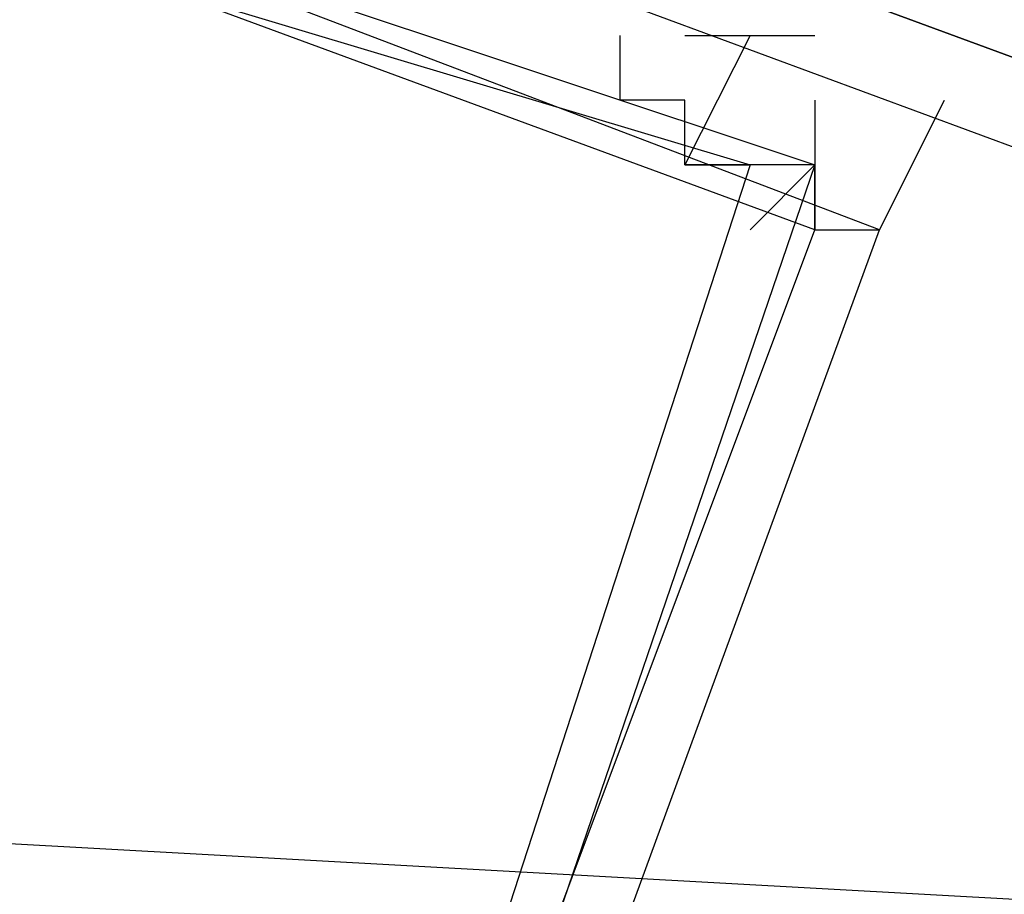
# Model space of a CAD drawing. Header units: feet. Extents: x -79 to 198, y -22 to 181.
# Tile 947 of 982: x 123.156 to 123.359, y 147.868 to 148.048. Entities that reach past the tile are written whole.
import ezdxf

# ---------------------------------------------------------------- set-up
doc = ezdxf.new("R2010")
doc.units = ezdxf.units.FT
doc.layers.add('A-AREA-UNIDAD', color=30, linetype='CONTINUOUS')
doc.layers.add('A-LINEA', color=7, linetype='CONTINUOUS')

msp = doc.modelspace()

# ---------------------------------------------------------------- linework, layer by layer
at = {"layer": 'A-AREA-UNIDAD'}
msp.add_lwpolyline([(137.088, 126.2044), (136.16, 134.0622), (134.688, 143.2533), (134.048, 143.2889), (134, 143.5378), (130.912, 144.9422), (130.4, 144.9422), (130.208, 145.2622), (127.168, 146.4889), (126.672, 146.4889), (126.64, 146.7022), (123.52, 147.8578), (122.88, 147.8933), (122.848, 148.0889), (115.808, 150.2578)], dxfattribs=at)
at = {"layer": 'A-LINEA'}
for p, q in [((123.32, 148.0444), (123.32, 148.0444)), ((123.32, 148.0444), (123.32, 148.0444)), ((123.32, 148.0311), (123.32, 148.0311)), ((123.32, 148.0311), (123.32, 148.0311))]:
    msp.add_line(p, q, dxfattribs=at)
for points in [[(122.8533, 147.5644), (123.1333, 147.4578), (123.3333, 148.0044), (123.0533, 148.1111), (122.8533, 147.5644)], [(123.1333, 147.4711), (122.8533, 147.5511), (123.04, 148.1111), (123.32, 148.0178), (123.1333, 147.4711)], [(122.8533, 147.5644), (123.1333, 147.4578), (123.3333, 148.0044), (123.0533, 148.1111), (122.8533, 147.5644)], [(123.1333, 147.4711), (122.8533, 147.5511), (123.04, 148.1111), (123.32, 148.0178), (123.1333, 147.4711)], [(123.24, 148.1111), (126.9467, 146.7511), (126.9467, 146.7378), (126.9467, 146.7244), (126.9333, 146.7244), (123.24, 148.0844), (123.24, 148.0978), (123.24, 148.1111)], [(123.24, 148.1111), (126.9467, 146.7511), (126.9467, 146.7378), (126.9467, 146.7244), (126.9333, 146.7244), (123.24, 148.0844), (123.24, 148.0978), (123.24, 148.1111)], [(122.8667, 147.5644), (123.12, 147.4711), (123.32, 148.0044), (123.0667, 148.0978), (122.8667, 147.5644)], [(123.1333, 147.4844), (122.8667, 147.5644), (123.04, 148.0978), (123.3067, 148.0178), (123.1333, 147.4844)], [(122.8667, 147.5644), (123.12, 147.4711), (123.32, 148.0044), (123.0667, 148.0978), (122.8667, 147.5644)], [(123.1333, 147.4844), (122.8667, 147.5644), (123.04, 148.0978), (123.3067, 148.0178), (123.1333, 147.4844)], [(123.24, 148.0844), (126.9333, 146.7244), (126.9333, 146.7111), (126.9333, 146.6978), (123.2267, 148.0711), (123.24, 148.0844)], [(123.24, 148.0844), (126.9333, 146.7244), (126.9333, 146.7111), (126.9333, 146.6978), (123.2267, 148.0711), (123.24, 148.0844)], [(123.32, 148.0311), (123.32, 148.0178), (123.32, 148.0178), (123.3067, 148.0178), (123.3067, 148.0178), (123.3067, 148.0178), (123.3067, 148.0178), (123.3067, 148.0178), (123.2933, 148.0178), (123.2933, 148.0178), (123.2933, 148.0178), (123.2933, 148.0178), (123.2933, 148.0178), (123.2933, 148.0311), (123.2933, 148.0311), (123.28, 148.0311), (123.28, 148.0311), (123.28, 148.0444)], [(123.32, 148.0311), (123.32, 148.0178), (123.32, 148.0178), (123.3067, 148.0178), (123.3067, 148.0178), (123.3067, 148.0178), (123.3067, 148.0178), (123.3067, 148.0178), (123.2933, 148.0178), (123.2933, 148.0178), (123.2933, 148.0178), (123.2933, 148.0178), (123.2933, 148.0178), (123.2933, 148.0311), (123.2933, 148.0311), (123.28, 148.0311), (123.28, 148.0311), (123.28, 148.0444)], [(123.3067, 148.0444), (123.3067, 148.0444), (123.3067, 148.0444), (123.2933, 148.0178), (123.2933, 148.0178), (123.3067, 148.0178), (123.3067, 148.0178)], [(123.2933, 148.0444), (123.3067, 148.0444), (123.3067, 148.0444), (123.32, 148.0444), (123.32, 148.0444), (123.32, 148.0444)], [(123.2933, 148.0444), (123.2933, 148.0444), (123.2933, 148.0444)], [(123.3067, 148.0444), (123.3067, 148.0444), (123.3067, 148.0444), (123.2933, 148.0178), (123.2933, 148.0178), (123.3067, 148.0178), (123.3067, 148.0178)], [(123.2933, 148.0444), (123.3067, 148.0444), (123.3067, 148.0444), (123.32, 148.0444), (123.32, 148.0444), (123.32, 148.0444)], [(123.2933, 148.0444), (123.2933, 148.0444), (123.2933, 148.0444)], [(123.32, 148.0044), (123.32, 148.0044), (123.32, 148.0044), (123.32, 148.0044), (123.32, 148.0044), (123.32, 148.0044), (123.32, 148.0044), (123.3333, 148.0044), (123.3333, 148.0044), (123.3467, 148.0311), (123.3467, 148.0311)], [(123.32, 148.0044), (123.32, 148.0044), (123.32, 148.0044), (123.32, 148.0044), (123.32, 148.0044), (123.32, 148.0044), (123.32, 148.0044), (123.3333, 148.0044), (123.3333, 148.0044), (123.3467, 148.0311), (123.3467, 148.0311)], [(123.3333, 148.0311), (123.3333, 148.0311), (123.3333, 148.0311), (123.3333, 148.0311)], [(123.3333, 148.0311), (123.3333, 148.0311), (123.3333, 148.0311), (123.3333, 148.0311)], [(123.3067, 148.0178), (123.2933, 148.0178), (123.2933, 148.0178), (123.2933, 148.0178), (123.2933, 148.0178)], [(123.3067, 148.0178), (123.2933, 148.0178), (123.2933, 148.0178), (123.2933, 148.0178), (123.2933, 148.0178)], [(123.32, 148.0178), (123.3067, 148.0044), (123.3067, 148.0044), (123.3067, 148.0044), (123.3067, 148.0044)], [(123.32, 148.0178), (123.3067, 148.0044), (123.3067, 148.0044), (123.3067, 148.0044), (123.3067, 148.0044)]]:
    msp.add_lwpolyline(points, dxfattribs=at)
msp.add_lwpolyline([(123.32, 148.0178), (123.32, 148.0178), (123.32, 148.0044), (123.32, 148.0044)], close=True, dxfattribs=at)
msp.add_lwpolyline([(123.32, 148.0178), (123.32, 148.0178), (123.32, 148.0044), (123.32, 148.0044)], close=True, dxfattribs=at)

doc.saveas('drawing.dxf')
